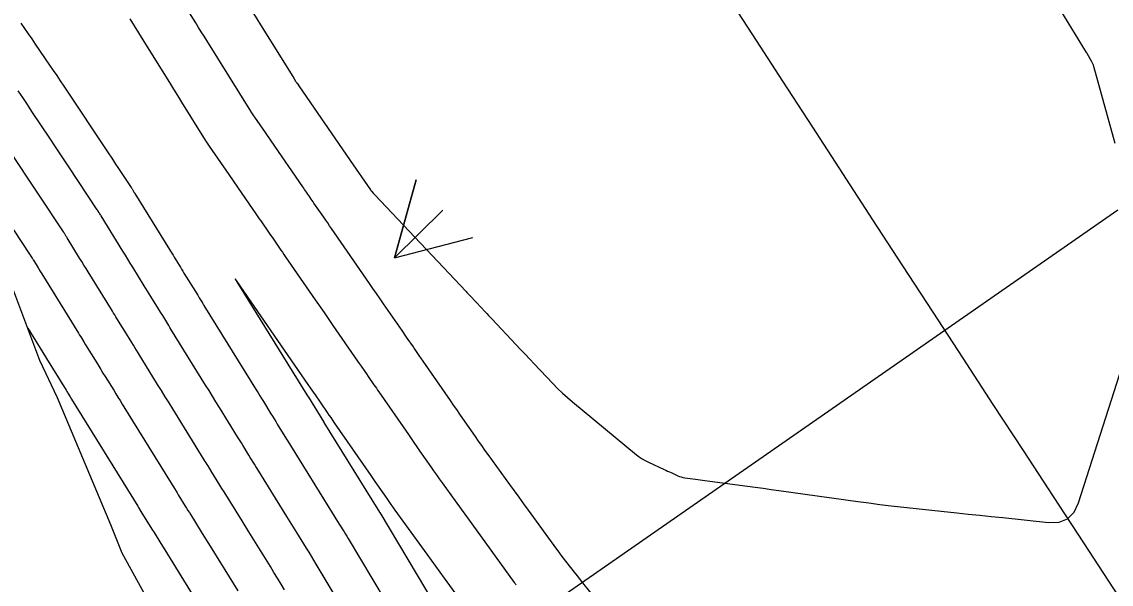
# Model space of a CAD drawing. Extents: x 954385 to 988206, y 1868364 to 1924553.
# Drawn here: x 957325.9 to 957406.6, y 1920491.2 to 1920532.9 of the extents above; entities that cross this region are included whole.
import ezdxf

# ---------------------------------------------------------------- set-up
doc = ezdxf.new("R2010")
doc.units = 0
for name, color, linetype in [('Default', 7, 'Continuous'), ('Ex_Major Contours', 7, 'Continuous'), ('Ex_Minor Contours', 7, 'Continuous'), ('Perimeter', 7, 'Continuous'), ('Slopes', 7, 'Continuous')]:
    doc.layers.add(name, color=color, linetype=linetype)

msp = doc.modelspace()

# ---------------------------------------------------------------- linework, layer by layer
at = {"layer": 'Default'}
msp.add_arc((966995.782, 1926764.927), 11459.156, 211.4606918, 214.0750737, dxfattribs=at)
at = {"layer": 'Ex_Major Contours'}
for points in [[(957368.116, 1920490.542), (957367.413, 1920491.429), (957367.132, 1920491.784), (957366.991, 1920491.962), (957366.242, 1920492.908), (957366.071, 1920493.126), (957365.903, 1920493.345), (957365.737, 1920493.567), (957365.573, 1920493.79), (957363.478, 1920496.681), (957363.131, 1920497.16), (957362.784, 1920497.64), (957362.437, 1920498.119), (957362.09, 1920498.598), (957360.483, 1920500.815), (957360.246, 1920501.145), (957360.01, 1920501.476), (957359.776, 1920501.809), (957359.544, 1920502.142), (957358.619, 1920503.479), (957358.387, 1920503.814), (957358.156, 1920504.148), (957357.925, 1920504.482), (957357.693, 1920504.817), (957355.682, 1920507.724), (957355.62, 1920507.813), (957355.559, 1920507.902), (957355.498, 1920507.991), (957355.436, 1920508.079), (957355.129, 1920508.524), (957355.007, 1920508.701), (957354.945, 1920508.79), (957354.491, 1920509.447), (957354.395, 1920509.586), (957354.299, 1920509.726), (957354.203, 1920509.865), (957354.107, 1920510.004), (957352.737, 1920511.989), (957352.476, 1920512.366), (957352.216, 1920512.743), (957351.955, 1920513.12), (957351.695, 1920513.498), (957348.887, 1920517.564), (957348.743, 1920517.774), (957348.599, 1920517.983), (957348.454, 1920518.192), (957348.31, 1920518.401), (957347.583, 1920519.456), (957347.514, 1920519.556), (957347.445, 1920519.657), (957347.375, 1920519.757), (957347.306, 1920519.858), (957347.029, 1920520.26), (957346.959, 1920520.361), (957346.89, 1920520.461), (957346.821, 1920520.562), (957346.751, 1920520.663), (957344.403, 1920524.076), (957343.985, 1920524.683), (957343.192, 1920525.836), (957343.128, 1920525.929), (957342.927, 1920526.223), (957342.918, 1920526.235), (957342.91, 1920526.248), (957342.902, 1920526.261), (957342.893, 1920526.274), (957339.642, 1920531.504), (957339.439, 1920531.83), (957339.236, 1920532.156), (957339.033, 1920532.482), (957338.83, 1920532.809), (957338.019, 1920534.114)], [(957350.246, 1920488.521), (957347.754, 1920492.686), (957347.576, 1920492.982), (957347.397, 1920493.278), (957347.217, 1920493.573), (957347.035, 1920493.867), (957346.308, 1920495.043), (957345.944, 1920495.631), (957345.58, 1920496.219), (957343.385, 1920499.766), (957343.282, 1920499.933), (957343.178, 1920500.1), (957342.867, 1920500.602), (957342.764, 1920500.769), (957342.302, 1920501.516), (957342.208, 1920501.668), (957342.114, 1920501.82), (957342.02, 1920501.972), (957341.926, 1920502.124), (957340.578, 1920504.306), (957340.322, 1920504.72), (957340.066, 1920505.135), (957339.81, 1920505.549), (957339.554, 1920505.964), (957336.989, 1920510.117), (957336.912, 1920510.241), (957336.835, 1920510.366), (957336.759, 1920510.49), (957336.682, 1920510.614), (957336.376, 1920511.112), (957336.222, 1920511.36), (957336.069, 1920511.609), (957335.496, 1920512.538), (957335.375, 1920512.734), (957335.254, 1920512.931), (957335.133, 1920513.127), (957335.012, 1920513.323), (957334.159, 1920514.705), (957333.977, 1920515.001), (957333.794, 1920515.296), (957333.612, 1920515.592), (957333.429, 1920515.888), (957331.809, 1920518.516), (957331.785, 1920518.553), (957331.762, 1920518.591), (957331.716, 1920518.666), (957331.693, 1920518.704), (957331.67, 1920518.741), (957331.595, 1920518.862), (957331.579, 1920518.888), (957331.562, 1920518.914), (957331.545, 1920518.94), (957331.528, 1920518.966), (957329.415, 1920522.148), (957329.074, 1920522.661), (957328.733, 1920523.174), (957328.392, 1920523.687), (957328.051, 1920524.201), (957326.688, 1920526.254), (957326.347, 1920526.766), (957326.003, 1920527.278), (957325.658, 1920527.788)]]:
    msp.add_lwpolyline(points, dxfattribs=at)
at = {"layer": 'Ex_Minor Contours'}
for points in [[(957340.997, 1920536.899), (957345.968, 1920528.902), (957346.089, 1920528.709), (957346.215, 1920528.505), (957346.242, 1920528.462), (957346.27, 1920528.42), (957346.298, 1920528.377), (957346.326, 1920528.336), (957346.512, 1920528.066), (957350.209, 1920522.691), (957350.261, 1920522.616), (957351.765, 1920520.435), (957351.784, 1920520.409), (957351.803, 1920520.384), (957351.824, 1920520.36), (957351.845, 1920520.336), (957351.996, 1920520.176), (957352.096, 1920520.069), (957358.847, 1920512.897), (957358.911, 1920512.828), (957358.976, 1920512.76), (957359.04, 1920512.691), (957359.105, 1920512.622), (957359.621, 1920512.074), (957360.261, 1920511.392), (957360.389, 1920511.256), (957360.517, 1920511.12), (957360.645, 1920510.984), (957360.774, 1920510.848), (957362.549, 1920508.967), (957362.887, 1920508.609), (957363.226, 1920508.25), (957363.565, 1920507.891), (957363.903, 1920507.532), (957365.281, 1920506.073), (957365.629, 1920505.716), (957365.987, 1920505.37), (957366.356, 1920505.036), (957366.736, 1920504.713), (957371.48, 1920500.801), (957371.687, 1920500.641), (957371.902, 1920500.496), (957372.126, 1920500.365), (957372.36, 1920500.248), (957373.537, 1920499.704), (957373.661, 1920499.646), (957373.786, 1920499.589), (957373.911, 1920499.531), (957374.035, 1920499.474), (957374.534, 1920499.244), (957374.66, 1920499.191), (957374.789, 1920499.148), (957374.921, 1920499.115), (957375.056, 1920499.092), (957375.838, 1920498.988), (957376.014, 1920498.964), (957376.19, 1920498.94), (957376.366, 1920498.917), (957376.541, 1920498.893), (957379.696, 1920498.47), (957380.28, 1920498.391), (957380.864, 1920498.312), (957381.449, 1920498.231), (957382.033, 1920498.15), (957387.876, 1920497.333), (957388.081, 1920497.305), (957388.286, 1920497.276), (957388.491, 1920497.247), (957388.697, 1920497.219), (957389.517, 1920497.104), (957389.723, 1920497.077), (957389.928, 1920497.05), (957390.134, 1920497.026), (957390.34, 1920497.004), (957395.206, 1920496.492), (957396.056, 1920496.402), (957396.907, 1920496.313), (957397.757, 1920496.224), (957398.608, 1920496.135), (957402.01, 1920495.781), (957402.787, 1920495.805), (957403.416, 1920496.055), (957403.898, 1920496.531), (957404.232, 1920497.233), (957407.888, 1920508.652)], [(957406.944, 1920523.882), (957405.362, 1920529.573), (957405.33, 1920529.677), (957405.291, 1920529.779), (957405.245, 1920529.877), (957405.193, 1920529.973), (957404.868, 1920530.533), (957404.835, 1920530.591), (957404.825, 1920530.607), (957404.815, 1920530.623), (957401.011, 1920536.875)], [(957333.943, 1920533.121), (957334.257, 1920532.602), (957334.573, 1920532.084), (957334.893, 1920531.568), (957336.575, 1920528.862), (957336.872, 1920528.383), (957337.17, 1920527.905), (957337.467, 1920527.426), (957337.765, 1920526.948), (957339.526, 1920524.115), (957339.538, 1920524.096), (957339.55, 1920524.077), (957339.563, 1920524.058), (957339.576, 1920524.039), (957339.773, 1920523.752), (957339.824, 1920523.677), (957341.277, 1920521.565), (957341.915, 1920520.639), (957343.322, 1920518.592), (957343.427, 1920518.44), (957343.532, 1920518.288), (957343.637, 1920518.135), (957343.742, 1920517.983), (957344.161, 1920517.375), (957344.266, 1920517.223), (957344.371, 1920517.071), (957344.475, 1920516.919), (957344.58, 1920516.767), (957345.024, 1920516.124), (957345.132, 1920515.966), (957345.241, 1920515.808), (957345.35, 1920515.651), (957345.459, 1920515.493), (957347.675, 1920512.283), (957348.329, 1920511.336), (957348.982, 1920510.389), (957350.811, 1920507.74), (957350.943, 1920507.549), (957351.075, 1920507.358), (957351.339, 1920506.976), (957351.47, 1920506.785), (957351.602, 1920506.594), (957352.02, 1920505.989), (957352.112, 1920505.857), (957352.204, 1920505.724), (957352.296, 1920505.592), (957352.387, 1920505.459), (957354.576, 1920502.295), (957354.784, 1920501.995), (957354.992, 1920501.694), (957355.199, 1920501.394), (957355.407, 1920501.094), (957356.237, 1920499.894), (957356.446, 1920499.594), (957356.656, 1920499.296), (957356.867, 1920498.999), (957357.081, 1920498.703), (957358.035, 1920497.386), (957358.495, 1920496.75), (957358.956, 1920496.114), (957362.424, 1920491.327), (957362.486, 1920491.243), (957362.548, 1920491.16)], [(957325.877, 1920532.788), (957326.142, 1920532.4), (957326.407, 1920532.012), (957326.673, 1920531.624), (957326.938, 1920531.235), (957327.998, 1920529.683), (957328.262, 1920529.294), (957328.525, 1920528.905), (957328.787, 1920528.515), (957329.048, 1920528.123), (957332.378, 1920523.109), (957332.548, 1920522.852), (957332.719, 1920522.595), (957332.889, 1920522.339), (957333.059, 1920522.082), (957334.035, 1920520.613), (957334.058, 1920520.578), (957334.081, 1920520.542), (957334.104, 1920520.506), (957334.127, 1920520.471), (957334.249, 1920520.273), (957334.272, 1920520.236), (957334.305, 1920520.182), (957334.316, 1920520.163), (957336.87, 1920516.024), (957336.96, 1920515.878), (957337.05, 1920515.732), (957337.141, 1920515.585), (957337.231, 1920515.439), (957337.592, 1920514.853), (957337.682, 1920514.707), (957337.773, 1920514.561), (957337.863, 1920514.414), (957337.953, 1920514.268), (957338.97, 1920512.618), (957339.085, 1920512.432), (957339.277, 1920512.121), (957339.315, 1920512.058), (957339.354, 1920511.996), (957339.392, 1920511.934), (957339.431, 1920511.872), (957343.304, 1920505.599), (957343.437, 1920505.385), (957343.57, 1920505.17), (957343.702, 1920504.955), (957343.835, 1920504.741), (957344.393, 1920503.837), (957344.512, 1920503.645), (957344.631, 1920503.453), (957344.75, 1920503.261), (957344.868, 1920503.068), (957345.555, 1920501.959), (957345.771, 1920501.61), (957345.852, 1920501.479), (957348.942, 1920496.485), (957349.331, 1920495.857), (957349.72, 1920495.228), (957349.817, 1920495.071), (957349.913, 1920494.913), (957350.009, 1920494.755), (957350.104, 1920494.597), (957353.777, 1920488.458)], [(957345.404, 1920490.775), (957345.144, 1920491.209), (957344.881, 1920491.642), (957344.617, 1920492.075), (957344.351, 1920492.506), (957343.247, 1920494.289), (957342.751, 1920495.091), (957342.255, 1920495.893), (957340.918, 1920498.052), (957340.765, 1920498.3), (957340.612, 1920498.547), (957340.223, 1920499.177), (957340.014, 1920499.514), (957339.736, 1920499.963), (957339.667, 1920500.075), (957339.598, 1920500.187), (957339.528, 1920500.299), (957339.459, 1920500.412), (957337.124, 1920504.191), (957336.843, 1920504.645), (957336.563, 1920505.099), (957336.282, 1920505.554), (957336.001, 1920506.008), (957334.547, 1920508.362), (957334.432, 1920508.549), (957334.317, 1920508.735), (957334.202, 1920508.922), (957334.087, 1920509.108), (957333.563, 1920509.958), (957333.398, 1920510.227), (957333.232, 1920510.495), (957332.901, 1920511.032), (957332.818, 1920511.167), (957332.736, 1920511.301), (957332.653, 1920511.435), (957332.57, 1920511.569), (957330.857, 1920514.346), (957330.698, 1920514.603), (957330.538, 1920514.861), (957330.379, 1920515.119), (957330.22, 1920515.377), (957329.301, 1920516.868), (957329.266, 1920516.925), (957329.231, 1920516.982), (957329.146, 1920517.12), (957329.125, 1920517.153), (957329.105, 1920517.187), (957329.064, 1920517.253), (957329.054, 1920517.269), (957329.043, 1920517.286), (957329.033, 1920517.302), (957329.022, 1920517.318), (957325.063, 1920523.278)], [(957321.879, 1920522.651), (957326.515, 1920515.671), (957326.524, 1920515.657), (957326.532, 1920515.644), (957326.562, 1920515.596), (957326.566, 1920515.589), (957326.699, 1920515.373), (957326.722, 1920515.335), (957326.746, 1920515.296), (957326.77, 1920515.258), (957326.793, 1920515.22), (957327.148, 1920514.644), (957327.283, 1920514.426), (957327.417, 1920514.209), (957330.128, 1920509.815), (957330.217, 1920509.671), (957330.306, 1920509.526), (957330.529, 1920509.165), (957330.663, 1920508.948), (957331.493, 1920507.602), (957331.646, 1920507.353), (957331.799, 1920507.105), (957331.952, 1920506.856), (957332.106, 1920506.608), (957332.744, 1920505.574), (957332.902, 1920505.319), (957333.059, 1920505.064), (957333.217, 1920504.809), (957333.374, 1920504.554), (957336.992, 1920498.699), (957337.081, 1920498.554), (957337.17, 1920498.41), (957337.439, 1920497.976), (957337.528, 1920497.831), (957338.046, 1920496.994), (957338.148, 1920496.83), (957338.249, 1920496.666), (957338.35, 1920496.503), (957338.452, 1920496.339), (957339.231, 1920495.08), (957339.558, 1920494.551), (957339.885, 1920494.022), (957341.937, 1920490.707)], [(957358.969, 1920489.287), (957357.259, 1920491.647), (957356.937, 1920492.092), (957356.614, 1920492.537), (957356.291, 1920492.983), (957355.969, 1920493.428), (957353.603, 1920496.693), (957353.451, 1920496.904), (957353.301, 1920497.115), (957353.151, 1920497.328), (957353.003, 1920497.541), (957352.412, 1920498.395), (957352.116, 1920498.823), (957351.821, 1920499.25), (957349.115, 1920503.161), (957348.982, 1920503.354), (957348.848, 1920503.546), (957348.715, 1920503.739), (957348.582, 1920503.932), (957347.637, 1920505.301), (957347.539, 1920505.442), (957346.935, 1920506.317), (957346.655, 1920506.723), (957341.885, 1920513.633), (957341.765, 1920513.806), (957341.751, 1920513.826), (957341.746, 1920513.832), (957341.75, 1920513.825), (957341.763, 1920513.804), (957341.872, 1920513.626), (957347.055, 1920505.235), (957347.147, 1920505.086), (957347.166, 1920505.056), (957348.301, 1920503.221), (957348.319, 1920503.192), (957352.317, 1920496.731), (957352.405, 1920496.59), (957352.417, 1920496.569), (957352.43, 1920496.549), (957352.442, 1920496.529), (957352.454, 1920496.508), (957357.308, 1920488.395)], [(957326.385, 1920510.17), (957327.686, 1920508.061), (957327.762, 1920507.939), (957329.212, 1920505.585), (957329.246, 1920505.53), (957329.281, 1920505.474), (957329.315, 1920505.418), (957329.349, 1920505.363), (957329.521, 1920505.084), (957329.624, 1920504.918), (957334.524, 1920496.986), (957334.584, 1920496.889), (957334.765, 1920496.598), (957335.575, 1920495.289), (957335.733, 1920495.033), (957335.891, 1920494.778), (957336.365, 1920494.011), (957336.523, 1920493.755), (957339.63, 1920488.735)]]:
    msp.add_lwpolyline(points, dxfattribs=at)
at = {"layer": 'Perimeter'}
msp.add_lwpolyline([(957365.338, 1920435.889), (957362.679, 1920443.248), (957357.505, 1920451.879), (957355.939, 1920455.923), (957353.783, 1920461.458), (957350.125, 1920471.075), (957344.664, 1920474.719), (957341.23, 1920477.277), (957337.155, 1920486.62), (957333.38, 1920493.506), (957332.526, 1920495.599), (957328.578, 1920505.019), (957327.283, 1920507.772), (957324.909, 1920514.109), (957324.758, 1920514.516), (957321.312, 1920524.252), (957318.76, 1920534.558)], dxfattribs=at)
at = {"layer": 'Slopes'}
for points in [[(957357.131, 1920518.928), (957353.541, 1920515.398), (957355.142, 1920521.18), (957353.541, 1920515.398), (957359.35, 1920516.902)], [(957407.131, 1920518.928), (957301.058, 1920445.099), (957303.609, 1920450.529), (957301.058, 1920445.099), (957307.036, 1920445.605)]]:
    msp.add_lwpolyline(points, dxfattribs=at)

doc.saveas('drawing.dxf')
